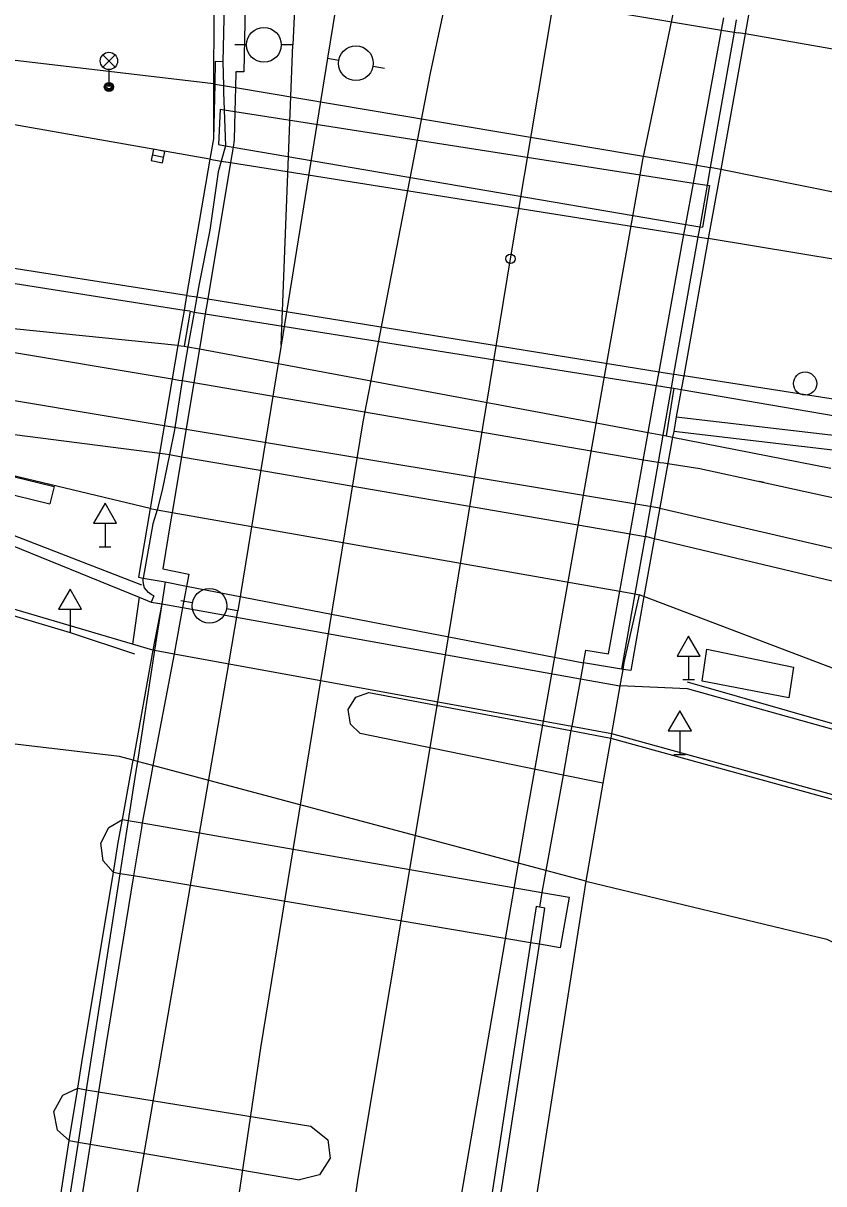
# Model space of a CAD drawing. Extents: x -598932 to -598196, y -1162207 to -1161504.
# Drawn here: x -598366.2 to -598331.6, y -1162071.8 to -1162021.7 of the extents above; entities that cross this region are included whole.
import ezdxf

# ---------------------------------------------------------------- set-up
doc = ezdxf.new("R2010")
doc.units = 0
for name, color, linetype in [('Level 12', 7, 'Continuous'), ('Level 27', 7, 'Continuous'), ('Level 33', 7, 'Continuous'), ('Level 34', 7, 'Continuous'), ('specificka linie pasportu komunikaci', 7, 'Continuous'), ('TM - CD - osa koleji', 7, 'Continuous'), ('TM - chodniky - VP', 7, 'Continuous'), ('TM - hladina vodniho toku_ bazenu_ nadrze', 7, 'Continuous'), ('TM - hladina vodniho toku_ bazenu_ nadrze - shora neviditelny prubeh', 7, 'Continuous'), ('TM - horni hrana svahu', 7, 'Continuous'), ('TM - horni hrana svahu - shora neviditelna', 7, 'Continuous'), ('TM - komunikace - NP', 7, 'Continuous'), ('TM - komunikace - VP', 7, 'Continuous'), ('TM - letecke snimky - pomocna linie', 7, 'Continuous'), ('TM - podezdivka plotu - VP', 7, 'Continuous'), ('TM - rozhrani ploch obecne - NP', 7, 'Continuous'), ('TM - rozhrani ploch obecne - VN', 7, 'Continuous'), ('TM - rozhrani ploch obecne - VP', 7, 'Continuous'), ('TM - zabradli - VP', 7, 'Continuous'), ('TM - zed operna - VP', 7, 'Continuous'), ('TM – CD – osa koleji - shora neviditelna', 7, 'Continuous')]:
    doc.layers.add(name, color=color, linetype=linetype)

msp = doc.modelspace()

# ---------------------------------------------------------------- linework, layer by layer
at = {"layer": 'Level 12'}
for p, q in [((-598356.54, -1162022.652), (-598357.04, -1162022.653)), ((-598354.54, -1162022.65), (-598355.04, -1162022.651)), ((-598353.05, -1162023.23), (-598352.558, -1162023.317)), ((-598351.08, -1162023.577), (-598350.588, -1162023.664)), ((-598358.88, -1162046.753), (-598359.372, -1162046.666)), ((-598356.91, -1162047.1), (-598357.402, -1162047.013))]:
    msp.add_line(p, q, dxfattribs=at)
for centre, radius in [((-598355.79, -1162022.651), 0.75), ((-598351.819, -1162023.447), 0.75), ((-598345.15, -1162031.89), 0.2), ((-598358.141, -1162046.883), 0.75)]:
    msp.add_circle(centre, radius, dxfattribs=at)
at = {"layer": 'Level 27'}
msp.add_line((-598360.605, -1162027.403), (-598360.115, -1162027.497), dxfattribs=at)
msp.add_lwpolyline([(-598360.653, -1162027.648), (-598360.162, -1162027.743), (-598360.067, -1162027.252), (-598360.558, -1162027.157)], close=True, dxfattribs=at)
msp.add_circle((-598332.43, -1162037.28), 0.5, dxfattribs=at)
at = {"layer": 'Level 33'}
for p, q in [((-598362.745, -1162023.61), (-598362.215, -1162023.08)), ((-598362.745, -1162023.08), (-598362.215, -1162023.61)), ((-598362.48, -1162023.72), (-598362.48, -1162024.47))]:
    msp.add_line(p, q, dxfattribs=at)
for centre, radius in [((-598362.48, -1162023.345), 0.375), ((-598362.48, -1162024.47), 0.2), ((-598362.48, -1162024.47), 0.145), ((-598362.48, -1162024.47), 0.0876)]:
    msp.add_circle(centre, radius, dxfattribs=at)
at = {"layer": 'Level 34'}
for p, q in [((-598362.65, -1162043.312), (-598362.65, -1162044.33)), ((-598362.9, -1162044.33), (-598362.4, -1162044.33)), ((-598364.16, -1162047.022), (-598364.16, -1162048.04)), ((-598337.46, -1162049.052), (-598337.46, -1162050.07)), ((-598337.71, -1162050.07), (-598337.21, -1162050.07)), ((-598337.84, -1162052.282), (-598337.84, -1162053.3)), ((-598338.09, -1162053.3), (-598337.59, -1162053.3))]:
    msp.add_line(p, q, dxfattribs=at)
for points in [[(-598363.15, -1162043.312), (-598362.15, -1162043.312), (-598362.65, -1162042.446)], [(-598364.66, -1162047.022), (-598363.66, -1162047.022), (-598364.16, -1162046.156)], [(-598337.96, -1162049.052), (-598336.96, -1162049.052), (-598337.46, -1162048.186)], [(-598338.34, -1162052.282), (-598337.34, -1162052.282), (-598337.84, -1162051.416)]]:
    msp.add_lwpolyline(points, close=True, dxfattribs=at)
at = {"layer": 'specificka linie pasportu komunikaci'}
for points in [[(-598360.05, -1162045.85), (-598359.127, -1162046.029), (-598342.001, -1162049.344)], [(-598361.178, -1162046.51), (-598361.466, -1162048.53)], [(-598340.79, -1162052.39), (-598340.82, -1162052.6)]]:
    msp.add_lwpolyline(points, dxfattribs=at)
at = {"layer": 'TM - CD - osa koleji'}
for points in [[(-598346.87, -1161986.25), (-598347.39, -1161988.69), (-598350.35, -1162006.73), (-598353.05, -1162023.23)], [(-598340.66, -1161991.29), (-598343.55, -1162001.65), (-598346.24, -1162012.76), (-598348.61, -1162023.88), (-598351.52, -1162038.93), (-598353.35, -1162050.11)], [(-598348.29, -1162051.03), (-598345.15, -1162031.89), (-598342.42, -1162015.59), (-598339.66, -1161999.09), (-598338.76, -1161992.83)], [(-598353.33, -1161996.72), (-598354.15, -1162014.37), (-598354.54, -1162022.65)], [(-598332.49, -1161997.92), (-598336.11, -1162011.55), (-598339.45, -1162027.62), (-598343.74, -1162051.86)], [(-598355.05, -1162035.62), (-598354.54, -1162022.65)], [(-598353.05, -1162023.23), (-598355.05, -1162035.62), (-598356.91, -1162047.1)], [(-598360.09, -1162039.1), (-598369.33, -1162037.56), (-598403.36, -1162031.48)], [(-598338.7, -1162042.66), (-598320.41, -1162046.89), (-598306.97, -1162050.93), (-598287.19, -1162058.53), (-598278.81, -1162062)], [(-598357.31, -1162049.39), (-598356.91, -1162047.1)], [(-598367.4, -1162114.35), (-598362.4, -1162078.88), (-598357.31, -1162049.39)], [(-598353.35, -1162050.11), (-598355.94, -1162065.97), (-598363.17, -1162115)], [(-598358.16, -1162115.78), (-598357.32, -1162110.02), (-598351.72, -1162071.6), (-598348.29, -1162051.03)], [(-598343.74, -1162051.86), (-598344.5, -1162056.16), (-598349.14, -1162083.24), (-598353.23, -1162114.68), (-598353.48, -1162116.5)]]:
    msp.add_lwpolyline(points, dxfattribs=at)
at = {"layer": 'TM - chodniky - VP'}
for points in [[(-598457.77, -1162031.55), (-598435.19, -1162034.58), (-598386.26, -1162040.82), (-598370.14, -1162042.87), (-598361.178, -1162046.51), (-598360.66, -1162046.72)], [(-598360.58, -1162048.79), (-598361.466, -1162048.53), (-598370.94, -1162045.75)], [(-598360.66, -1162046.72), (-598360.2, -1162046.8)], [(-598360.2, -1162046.8), (-598359.3, -1162046.96)], [(-598359.3, -1162046.96), (-598342.13, -1162050.04)], [(-598360.58, -1162048.79), (-598360.51, -1162048.8)], [(-598360.51, -1162048.8), (-598359.67, -1162048.95)], [(-598359.67, -1162048.95), (-598342.5, -1162052.08)], [(-598342.13, -1162050.04), (-598340.43, -1162050.34)], [(-598289.82, -1162067.16), (-598300.99, -1162062.88), (-598314.56, -1162057.73), (-598326.75, -1162053.47), (-598337.51, -1162050.47), (-598340.43, -1162050.34)], [(-598342.5, -1162052.08), (-598340.86, -1162052.38), (-598340.79, -1162052.39)], [(-598340.79, -1162052.39), (-598327.55, -1162056.05), (-598315.7, -1162060.18), (-598302.06, -1162065.4), (-598290.79, -1162069.69)]]:
    msp.add_lwpolyline(points, dxfattribs=at)
at = {"layer": 'TM - hladina vodniho toku_ bazenu_ nadrze'}
for points in [[(-598361.44, -1162053.55), (-598362.03, -1162053.39), (-598372.4, -1162052.17)], [(-598341.89, -1162058.78), (-598331.49, -1162061.28), (-598262.79, -1162095.04)]]:
    msp.add_lwpolyline(points, dxfattribs=at)
at = {"layer": 'TM - hladina vodniho toku_ bazenu_ nadrze - shora neviditelny prubeh'}
for points in [[(-598361.25, -1162053.6), (-598361.44, -1162053.55)], [(-598360.58, -1162053.78), (-598361.25, -1162053.6)], [(-598343.62, -1162058.32), (-598360.58, -1162053.78)], [(-598341.89, -1162058.78), (-598343.62, -1162058.32)]]:
    msp.add_lwpolyline(points, dxfattribs=at)
at = {"layer": 'TM - horni hrana svahu'}
for points in [[(-598359.24, -1162034.12), (-598375.39, -1162031.57), (-598386.57, -1162030.31), (-598399.23, -1162028.6), (-598412.03, -1162026.4), (-598424.5, -1162024.49)], [(-598338.43, -1162039.54), (-598338.15, -1162039.6)], [(-598338.15, -1162039.6), (-598331.32, -1162040.94)], [(-598339.39, -1162046.48), (-598339.6, -1162046.4)], [(-598287.65, -1162068.03), (-598298.86, -1162061.88), (-598339.39, -1162046.48)]]:
    msp.add_lwpolyline(points, dxfattribs=at)
at = {"layer": 'TM - horni hrana svahu - shora neviditelna'}
msp.add_lwpolyline([(-598358.97, -1162034.16), (-598359.24, -1162034.12)], dxfattribs=at)
at = {"layer": 'TM - komunikace - NP'}
for points in [[(-598356.95, -1162018.5), (-598336.04, -1162022.01)], [(-598336.04, -1162022.01), (-598335.49, -1162022.1)], [(-598335.49, -1162022.1), (-598335.32, -1162022.13)], [(-598335.02, -1162022.18), (-598335.32, -1162022.13)], [(-598357.96, -1162024.34), (-598357.91, -1162024.35)], [(-598357.91, -1162024.35), (-598357.54, -1162024.41)], [(-598357.54, -1162024.41), (-598357.02, -1162024.5)], [(-598357.02, -1162024.5), (-598337.11, -1162027.85)], [(-598358.12, -1162027.59), (-598357.63, -1162027.67)], [(-598357.63, -1162027.67), (-598357.23, -1162027.73)], [(-598357.23, -1162027.73), (-598337.66, -1162030.84)], [(-598337.11, -1162027.85), (-598336.53, -1162027.95)], [(-598336.07, -1162028.03), (-598336.53, -1162027.95)], [(-598337.66, -1162030.84), (-598337.06, -1162030.94)], [(-598337.06, -1162030.94), (-598336.61, -1162031.01)], [(-598359.13, -1162033.47), (-598358.68, -1162033.54)], [(-598358.68, -1162033.54), (-598358.21, -1162033.62)], [(-598358.21, -1162033.62), (-598338.73, -1162036.77)], [(-598338.73, -1162036.77), (-598338.11, -1162036.87)], [(-598338.11, -1162036.87), (-598337.97, -1162036.89)], [(-598337.97, -1162036.89), (-598337.67, -1162036.94)]]:
    msp.add_lwpolyline(points, dxfattribs=at)
at = {"layer": 'TM - komunikace - VP'}
for points in [[(-598359.13, -1162033.47), (-598368.34, -1162032.04), (-598384.83, -1162029.3), (-598413.02, -1162024.61), (-598422.52, -1162023.16), (-598435.04, -1162021.2), (-598464.99, -1162016.68)], [(-598357.96, -1162024.34), (-598366.65, -1162023.31), (-598379.54, -1162021.96)], [(-598308.8, -1162026.64), (-598310.93, -1162026.4), (-598335.02, -1162022.18)], [(-598358.12, -1162027.59), (-598367.13, -1162026), (-598379.77, -1162023.99)], [(-598322.37, -1162030.61), (-598329.08, -1162029.45), (-598336.07, -1162028.03)], [(-598313.41, -1162034.17), (-598315.19, -1162033.97), (-598321.16, -1162033.32), (-598328.88, -1162032.3), (-598336.61, -1162031.01)], [(-598315.01, -1162040.01), (-598322.7, -1162039.11), (-598330.38, -1162038.08), (-598337.67, -1162036.94)]]:
    msp.add_lwpolyline(points, dxfattribs=at)
at = {"layer": 'TM - letecke snimky - pomocna linie'}
for points in [[(-598382.08, -1162033.35), (-598359.75, -1162037.08), (-598359.46, -1162037.13), (-598359.32, -1162037.15), (-598358.81, -1162037.24), (-598339.41, -1162040.58), (-598338.77, -1162040.67), (-598338.68, -1162040.69), (-598338.53, -1162040.71), (-598338.36, -1162040.74), (-598338.35, -1162040.74), (-598336.97, -1162040.95), (-598334.2, -1162041.56), (-598334.4, -1162041.51), (-598319.81, -1162044.71)], [(-598382.73, -1162037.41), (-598375.3, -1162038.36), (-598360.29, -1162040.28), (-598360.05, -1162040.32), (-598359.87, -1162040.35), (-598359.35, -1162040.44), (-598355.62, -1162041.08), (-598339.98, -1162043.77), (-598339.34, -1162043.88), (-598339.27, -1162043.89), (-598338.94, -1162043.97), (-598325.03, -1162047.28), (-598325.13, -1162047.26), (-598320.28, -1162048.41), (-598308, -1162052.18), (-598280.1, -1162063.62), (-598280.04, -1162063.65), (-598276.71, -1162065.01), (-598272.76, -1162066.91)]]:
    msp.add_lwpolyline(points, dxfattribs=at)
at = {"layer": 'TM - podezdivka plotu - VP'}
msp.add_lwpolyline([(-598424.34, -1162030.55), (-598400.67, -1162034.84), (-598386.12, -1162037.48), (-598371.58, -1162040.08), (-598364.85, -1162041.72), (-598365.03, -1162042.47)], dxfattribs=at)
at = {"layer": 'TM - rozhrani ploch obecne - NP'}
for points in [[(-598357.68, -1162025.43), (-598357.75, -1162026.96)], [(-598357.68, -1162025.43), (-598357.51, -1162025.46)], [(-598357.51, -1162025.46), (-598357.04, -1162025.53)], [(-598357.04, -1162025.53), (-598337.25, -1162028.62)], [(-598357.75, -1162026.96), (-598357.45, -1162027.01)], [(-598357.45, -1162027.01), (-598357.12, -1162027.07)], [(-598357.12, -1162027.07), (-598337.58, -1162030.41)], [(-598337.25, -1162028.62), (-598336.66, -1162028.71)], [(-598336.56, -1162028.73), (-598336.86, -1162030.53)], [(-598336.66, -1162028.71), (-598336.56, -1162028.73)], [(-598337.58, -1162030.41), (-598336.98, -1162030.51)], [(-598336.98, -1162030.51), (-598336.86, -1162030.53)], [(-598358.97, -1162034.16), (-598359.24, -1162035.66)], [(-598358.97, -1162034.16), (-598358.8, -1162034.19)], [(-598358.8, -1162034.19), (-598358.32, -1162034.27)], [(-598358.32, -1162034.27), (-598338.84, -1162037.36)], [(-598359.5, -1162035.63), (-598359.24, -1162035.66)], [(-598359.24, -1162035.66), (-598359.07, -1162035.69)], [(-598359.07, -1162035.69), (-598358.57, -1162035.78)], [(-598358.57, -1162035.78), (-598339.2, -1162039.39)], [(-598338.84, -1162037.36), (-598338.21, -1162037.46)], [(-598338.09, -1162037.48), (-598338.43, -1162039.54)], [(-598338.21, -1162037.46), (-598338.09, -1162037.48)], [(-598339.2, -1162039.39), (-598338.57, -1162039.51)], [(-598338.57, -1162039.51), (-598338.43, -1162039.54)], [(-598360.4, -1162042.74), (-598360.58, -1162043.34), (-598361, -1162045.68)], [(-598360.7, -1162042.67), (-598360.4, -1162042.74)], [(-598360.4, -1162042.74), (-598359.75, -1162042.85)], [(-598359.75, -1162042.85), (-598340.43, -1162046.25)], [(-598340.43, -1162046.25), (-598339.78, -1162046.37)], [(-598339.6, -1162046.4), (-598340.26, -1162049.33), (-598340.3, -1162049.63)], [(-598339.78, -1162046.37), (-598339.6, -1162046.4)], [(-598352.15, -1162051.36), (-598351.83, -1162050.82), (-598351.26, -1162050.62)], [(-598351.26, -1162050.62), (-598342.54, -1162052.27)], [(-598351.63, -1162052.39), (-598352.06, -1162051.99), (-598352.15, -1162051.36)], [(-598342.54, -1162052.27), (-598340.82, -1162052.6)], [(-598342.88, -1162054.19), (-598351.63, -1162052.39)], [(-598341.16, -1162054.54), (-598342.88, -1162054.19)], [(-598361.9, -1162056.11), (-598361.65, -1162056.15)], [(-598361.65, -1162056.15), (-598361.04, -1162056.26)], [(-598361.04, -1162056.26), (-598343.79, -1162059.26)], [(-598362.01, -1162058.45), (-598362.29, -1162058.4)], [(-598361.42, -1162058.55), (-598362.01, -1162058.45)], [(-598344.28, -1162061.44), (-598361.42, -1162058.55)], [(-598343.79, -1162059.26), (-598342.62, -1162059.46), (-598343.01, -1162061.65), (-598343.9, -1162061.5)], [(-598343.9, -1162061.5), (-598344.28, -1162061.44)], [(-598363.83, -1162067.72), (-598363.46, -1162067.78)], [(-598363.46, -1162067.78), (-598362.93, -1162067.87)], [(-598362.93, -1162067.87), (-598353.77, -1162069.35)], [(-598353.77, -1162069.35), (-598353.03, -1162069.95), (-598352.93, -1162070.74)], [(-598364.19, -1162069.98), (-598363.81, -1162070.05)], [(-598363.81, -1162070.05), (-598363.29, -1162070.14)], [(-598363.29, -1162070.14), (-598354.26, -1162071.67)], [(-598352.93, -1162070.74), (-598353.39, -1162071.46), (-598354.26, -1162071.67)]]:
    msp.add_lwpolyline(points, dxfattribs=at)
at = {"layer": 'TM - rozhrani ploch obecne - VN'}
for points in [[(-598357.94, -1162018.33), (-598357.96, -1162024.34)], [(-598356.95, -1162018.5), (-598356.98, -1162020.23), (-598356.58, -1162020.28), (-598356.66, -1162023.81), (-598357, -1162023.81), (-598357.02, -1162024.5)], [(-598334.47, -1162019.09), (-598335.02, -1162022.18)], [(-598357.5, -1162020.89), (-598357.56, -1162023.38)], [(-598336.04, -1162022.01), (-598335.94, -1162021.48)], [(-598335.4, -1162021.57), (-598335.49, -1162022.1)], [(-598337.11, -1162027.85), (-598336.04, -1162022.01)], [(-598335.49, -1162022.1), (-598336.53, -1162027.95)], [(-598335.02, -1162022.18), (-598336.07, -1162028.03)], [(-598357.56, -1162023.38), (-598357.89, -1162023.37), (-598357.91, -1162024.35)], [(-598357.56, -1162023.38), (-598357.54, -1162024.41)], [(-598357.96, -1162024.34), (-598357.97, -1162026.71)], [(-598357.91, -1162024.35), (-598357.97, -1162026.71)], [(-598357.54, -1162024.41), (-598357.54, -1162024.69), (-598357.51, -1162025.46)], [(-598357.02, -1162024.5), (-598357.04, -1162025.53)], [(-598357.51, -1162025.46), (-598357.45, -1162027.01)], [(-598357.04, -1162025.53), (-598357.07, -1162026.75), (-598357.12, -1162027.07)], [(-598357.97, -1162026.71), (-598358.12, -1162027.59)], [(-598357.45, -1162027.01), (-598357.63, -1162027.67)], [(-598357.12, -1162027.07), (-598357.23, -1162027.73)], [(-598358.12, -1162027.59), (-598359.13, -1162033.47)], [(-598357.63, -1162027.67), (-598357.76, -1162028.14), (-598358.12, -1162030.65), (-598358.58, -1162032.97), (-598358.68, -1162033.54)], [(-598357.23, -1162027.73), (-598358.21, -1162033.62)], [(-598337.25, -1162028.62), (-598337.11, -1162027.85)], [(-598336.53, -1162027.95), (-598336.66, -1162028.71)], [(-598336.07, -1162028.03), (-598336.61, -1162031.01)], [(-598337.58, -1162030.41), (-598337.25, -1162028.62)], [(-598336.66, -1162028.71), (-598336.98, -1162030.51)], [(-598337.66, -1162030.84), (-598337.58, -1162030.41)], [(-598336.98, -1162030.51), (-598337.06, -1162030.94)], [(-598338.73, -1162036.77), (-598337.88, -1162032.04), (-598337.66, -1162030.84)], [(-598337.06, -1162030.94), (-598338.11, -1162036.87)], [(-598336.61, -1162031.01), (-598337.67, -1162036.94)], [(-598359.13, -1162033.47), (-598359.24, -1162034.12)], [(-598358.68, -1162033.54), (-598358.8, -1162034.19)], [(-598358.21, -1162033.62), (-598358.32, -1162034.27)], [(-598359.24, -1162034.12), (-598359.5, -1162035.63)], [(-598358.8, -1162034.19), (-598359.07, -1162035.69)], [(-598358.32, -1162034.27), (-598358.57, -1162035.78)], [(-598359.5, -1162035.63), (-598360.7, -1162042.67)], [(-598358.57, -1162035.78), (-598359.75, -1162042.85)], [(-598359.07, -1162035.69), (-598359.19, -1162036.35), (-598359.316, -1162037.151)], [(-598338.84, -1162037.36), (-598338.73, -1162036.77)], [(-598359.316, -1162037.151), (-598359.65, -1162039.28), (-598359.868, -1162040.35)], [(-598338.11, -1162036.87), (-598338.21, -1162037.46)], [(-598337.67, -1162036.94), (-598337.78, -1162037.53)], [(-598339.2, -1162039.39), (-598338.84, -1162037.36)], [(-598338.21, -1162037.46), (-598338.57, -1162039.51)], [(-598337.78, -1162037.53), (-598337.99, -1162038.72), (-598338.1, -1162039.35), (-598338.15, -1162039.6)], [(-598340.43, -1162046.25), (-598339.2, -1162039.39)], [(-598338.15, -1162039.6), (-598339.39, -1162046.48)], [(-598338.57, -1162039.51), (-598338.775, -1162040.669)], [(-598359.868, -1162040.35), (-598360.18, -1162041.88), (-598360.4, -1162042.74)], [(-598338.775, -1162040.669), (-598339.341, -1162043.88)], [(-598360.7, -1162042.67), (-598361.21, -1162045.64), (-598361, -1162045.68)], [(-598359.75, -1162042.85), (-598359.82, -1162043.25), (-598360.15, -1162045.29), (-598359.03, -1162045.51), (-598359.3, -1162046.96)], [(-598339.341, -1162043.88), (-598339.78, -1162046.37)], [(-598361, -1162045.68), (-598360.05, -1162045.85)], [(-598360.05, -1162045.85), (-598360.2, -1162046.8)], [(-598340.35, -1162049.62), (-598342.001, -1162049.344), (-598341.893, -1162048.802), (-598340.92, -1162048.96), (-598340.43, -1162046.25)], [(-598360.2, -1162046.8), (-598360.58, -1162048.79)], [(-598360.2, -1162046.8), (-598360.51, -1162048.8)], [(-598339.78, -1162046.37), (-598340.35, -1162049.62)], [(-598339.39, -1162046.48), (-598339.96, -1162049.68), (-598340.3, -1162049.63)], [(-598359.3, -1162046.96), (-598359.67, -1162048.95)], [(-598360.58, -1162048.79), (-598361.44, -1162053.55)], [(-598360.51, -1162048.8), (-598361.25, -1162053.6)], [(-598359.67, -1162048.95), (-598360.58, -1162053.78)], [(-598342.001, -1162049.344), (-598342.01, -1162049.39), (-598342.13, -1162050.04)], [(-598340.3, -1162049.63), (-598340.43, -1162050.34)], [(-598340.3, -1162049.63), (-598340.35, -1162049.62)], [(-598342.13, -1162050.04), (-598342.5, -1162052.08)], [(-598340.43, -1162050.34), (-598340.79, -1162052.39)], [(-598342.54, -1162052.27), (-598342.88, -1162054.19)], [(-598342.5, -1162052.08), (-598342.54, -1162052.27)], [(-598361.9, -1162056.11), (-598361.44, -1162053.55)], [(-598361.25, -1162053.6), (-598361.33, -1162054.11)], [(-598360.58, -1162053.78), (-598360.67, -1162054.27)], [(-598361.33, -1162054.11), (-598361.65, -1162056.15)], [(-598360.67, -1162054.27), (-598361.04, -1162056.26)], [(-598342.88, -1162054.19), (-598343.62, -1162058.32)], [(-598341.16, -1162054.54), (-598341.89, -1162058.78)], [(-598362.29, -1162058.4), (-598362.08, -1162057.1), (-598361.9, -1162056.11)], [(-598361.65, -1162056.15), (-598362.01, -1162058.45)], [(-598361.04, -1162056.26), (-598361.08, -1162056.47), (-598361.42, -1162058.55)], [(-598343.62, -1162058.32), (-598343.79, -1162059.26)], [(-598363.83, -1162067.72), (-598363.62, -1162066.42), (-598362.29, -1162058.4)], [(-598362.01, -1162058.45), (-598363.46, -1162067.78)], [(-598361.42, -1162058.55), (-598362.62, -1162065.87), (-598362.93, -1162067.87)], [(-598341.89, -1162058.78), (-598344.86, -1162077.68), (-598347.31, -1162093.91)], [(-598343.79, -1162059.26), (-598343.9, -1162059.9)], [(-598343.9, -1162059.9), (-598344.04, -1162059.87), (-598344.28, -1162061.44)], [(-598343.66, -1162059.94), (-598343.9, -1162059.9)], [(-598343.9, -1162061.5), (-598343.66, -1162059.94)], [(-598344.28, -1162061.44), (-598349.24, -1162093.67)], [(-598348.87, -1162093.73), (-598343.9, -1162061.5)], [(-598364.19, -1162069.98), (-598363.83, -1162067.72)], [(-598363.46, -1162067.78), (-598363.81, -1162070.05)], [(-598362.93, -1162067.87), (-598363.29, -1162070.14)], [(-598365.65, -1162079.28), (-598364.85, -1162074.2), (-598364.19, -1162069.98)], [(-598363.81, -1162070.05), (-598365.26, -1162079.34)], [(-598363.29, -1162070.14), (-598363.92, -1162074.14), (-598364.76, -1162079.42)]]:
    msp.add_lwpolyline(points, dxfattribs=at)
at = {"layer": 'TM - rozhrani ploch obecne - VP'}
for points in [[(-598359.5, -1162035.63), (-598382.08, -1162033.35), (-598402.92, -1162029.36)], [(-598360.7, -1162042.67), (-598382.73, -1162037.41), (-598404.17, -1162033.71)], [(-598337.99, -1162038.72), (-598327.01, -1162040), (-598327.07, -1162040.64), (-598338.1, -1162039.35)], [(-598360.54, -1162046.45), (-598360.66, -1162046.39), (-598360.77, -1162046.31), (-598360.86, -1162046.21), (-598360.94, -1162046.1), (-598360.99, -1162045.95), (-598361, -1162045.79), (-598361, -1162045.68)], [(-598360.54, -1162046.45), (-598360.66, -1162046.72)], [(-598336.87, -1162050.13), (-598336.67, -1162048.76)], [(-598336.67, -1162048.76), (-598332.93, -1162049.53)], [(-598332.93, -1162049.53), (-598333.13, -1162050.86)], [(-598333.13, -1162050.86), (-598336.87, -1162050.13)], [(-598340.82, -1162052.6), (-598341.16, -1162054.54)], [(-598362.83, -1162057.13), (-598362.49, -1162056.46), (-598361.9, -1162056.11)], [(-598362.29, -1162058.4), (-598362.73, -1162057.9), (-598362.83, -1162057.13)], [(-598364.86, -1162068.72), (-598364.47, -1162068.01), (-598363.83, -1162067.72)], [(-598364.19, -1162069.98), (-598364.7, -1162069.53), (-598364.86, -1162068.72)]]:
    msp.add_lwpolyline(points, dxfattribs=at)
at = {"layer": 'TM - zabradli - VP'}
for points in [[(-598338.09, -1162037.48), (-598337.78, -1162037.53)], [(-598337.78, -1162037.53), (-598327.27, -1162039.33), (-598311.52, -1162041.04), (-598296.64, -1162042.31)], [(-598377.73, -1162041.61), (-598370.11, -1162042.48), (-598361.08, -1162045.97)], [(-598369.86, -1162046.34), (-598364.16, -1162048.04), (-598361.38, -1162048.96)], [(-598289.35, -1162067.1), (-598300.9, -1162062.62), (-598314.48, -1162057.5), (-598326.71, -1162053.27), (-598337.51, -1162050.18)], [(-598340.82, -1162052.6), (-598327.86, -1162056.17), (-598315.74, -1162060.42), (-598302.16, -1162065.65), (-598290.79, -1162069.95)]]:
    msp.add_lwpolyline(points, dxfattribs=at)
at = {"layer": 'TM - zed operna - VP'}
msp.add_lwpolyline([(-598424.48, -1162031.31), (-598400.81, -1162035.6), (-598386.26, -1162038.24), (-598371.74, -1162040.84), (-598365.03, -1162042.47)], dxfattribs=at)
at = {"layer": 'TM – CD – osa koleji - shora neviditelna'}
msp.add_lwpolyline([(-598338.7, -1162042.66), (-598360.09, -1162039.1)], dxfattribs=at)

doc.saveas('drawing.dxf')
